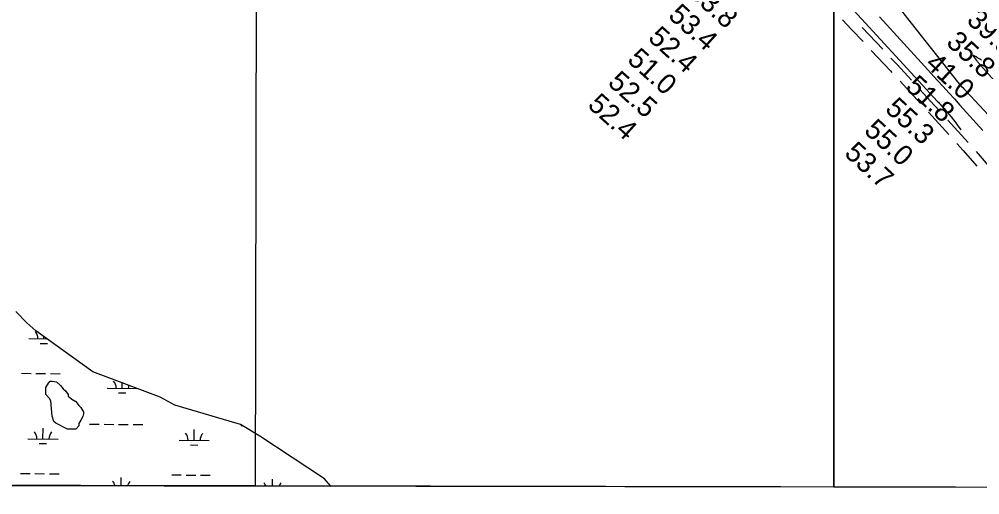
# Model space of a CAD drawing. Extents: x 3192986 to 3230865, y 867483 to 892886.
# Drawn here: x 3212086 to 3215275, y 872862 to 874442 of the extents above; entities that cross this region are included whole.
import ezdxf

# ---------------------------------------------------------------- set-up
doc = ezdxf.new("R2010")
doc.units = 0
for name, color, linetype in [('V-GRID-FRAM', 7, 'Continuous'), ('V-GRID-MAJR', 7, 'Continuous'), ('V-RIVR-RANG', 7, 'Continuous'), ('V-ROAD-CNTR', 7, 'Continuous'), ('V-SITE-VEGE', 7, 'Continuous'), ('V-TOPO-MAJR', 7, 'Continuous'), ('V-TOPO-MINR', 7, 'Continuous'), ('V-WETL-SWMP', 7, 'Continuous')]:
    doc.layers.add(name, color=color, linetype=linetype)

msp = doc.modelspace()

# ---------------------------------------------------------------- linework, layer by layer
at = {"layer": 'V-GRID-FRAM'}
msp.add_lwpolyline([(3197229, 891108.8), (3228580.6, 891049.6), (3228554.1, 872861.6), (3197186.7, 872920.9)], dxfattribs=at)
at = {"layer": 'V-GRID-MAJR'}
msp.add_spline([(3212870.4, 872891.2), (3212881.9, 878950.4), (3212893.3, 885013.1), (3212904.8, 891075.8), (3212904.8, 891079.2)], degree=3, dxfattribs=at)
at = {"layer": 'V-ROAD-CNTR'}
for p, q in [((3214884.2, 874414.7), (3214952.6, 874341.8)), ((3215010.2, 874235.9), (3215077.9, 874162.2)), ((3215104.9, 874132.7), (3215171.9, 874058.5)), ((3215169.2, 874106.2), (3215236.3, 874032.1)), ((3215262.6, 874001.9), (3215328, 873926.3))]:
    msp.add_line(p, q, dxfattribs=at)
for points in [[(3214818.7, 874440.1), (3214849.6, 874407.7), (3214887.4, 874367.4)], [(3214914.8, 874338.3), (3214978.3, 874270.7), (3214983.2, 874265.3)], [(3214980, 874312.6), (3215000.3, 874291.1), (3215047.9, 874239.2)], [(3215074.9, 874209.7), (3215125.1, 874155.1), (3215142.4, 874135.9)], [(3215198.8, 874028.9), (3215220.1, 874005.3), (3215264.7, 873953.7)]]:
    msp.add_lwpolyline(points, dxfattribs=at)
at = {"layer": 'V-SITE-VEGE'}
for p, q in [((3214790, 875079.8), (3214790, 872887.6)), ((3214790, 872887.6), (3214790, 875079.8)), ((3212174, 873218.1), (3212182.6, 873232.9)), ((3212182.6, 873232.9), (3212189, 873239.2)), ((3212189, 873239.2), (3212195.3, 873239.2)), ((3212195.3, 873239.2), (3212210.1, 873237.1)), ((3212210.1, 873237.1), (3212222.8, 873224.3)), ((3212174, 873194.7), (3212174, 873218.1)), ((3212222.8, 873224.3), (3212231.3, 873213.7)), ((3212231.3, 873213.7), (3212239.8, 873207.3)), ((3212239.8, 873207.3), (3212248.2, 873194.5)), ((3212186.7, 873182), (3212174, 873194.7)), ((3212190.9, 873173.5), (3212186.7, 873182)), ((3212195, 873122.6), (3212190.9, 873173.5)), ((3212248.2, 873194.5), (3212248.2, 873188.2)), ((3212248.2, 873188.2), (3212252.4, 873186)), ((3212252.4, 873186), (3212260.9, 873179.6)), ((3212260.9, 873179.6), (3212273.6, 873171.1)), ((3212273.6, 873171.1), (3212284.2, 873158.4)), ((3212284.2, 873158.4), (3212290.5, 873152)), ((3212290.5, 873152), (3212298.9, 873137.1)), ((3212298.9, 873137.1), (3212298.9, 873130.8)), ((3212201.3, 873105.6), (3212195, 873122.6)), ((3212207.6, 873099.2), (3212201.3, 873105.6)), ((3212290.4, 873109.6), (3212284, 873099)), ((3212296.8, 873122.3), (3212290.4, 873109.6)), ((3212298.9, 873130.8), (3212296.8, 873122.3)), ((3212245.8, 873080), (3212207.6, 873099.2)), ((3212273.3, 873079.9), (3212245.8, 873080)), ((3212284, 873090.5), (3212273.3, 873079.9)), ((3212284, 873099), (3212284, 873090.5)), ((3211583.3, 872893.7), (3214790, 872887.6)), ((3214790, 872887.6), (3216848.6, 872883.7))]:
    msp.add_line(p, q, dxfattribs=at)
at = {"layer": 'V-TOPO-MAJR'}
msp.add_lwpolyline([(3215280.9, 874306), (3215274.9, 874309.5), (3215268.9, 874313), (3215263, 874316.5), (3215254.6, 874321.6), (3215253.7, 874321.7), (3215253.1, 874321.5), (3215252.9, 874320.9), (3215252.8, 874320), (3215254.8, 874316.5), (3215257.2, 874313.2), (3215264.5, 874304.3), (3215267.2, 874301.1), (3215268.6, 874299.5), (3215270, 874297.9), (3215545.1, 873988.1)], dxfattribs=at)
at = {"layer": 'V-TOPO-MINR'}
for points in [[(3214819.5, 874512.8), (3215134.8, 874168.8), (3215137.5, 874165.8), (3215140.2, 874162.8), (3215143, 874159.8), (3215145.7, 874156.8), (3215156.4, 874144.8), (3215164.4, 874135.7), (3215172.2, 874126.5), (3215179.9, 874117.1), (3215187.4, 874107.6), (3215187.7, 874107.3), (3215195.1, 874097.6), (3215202.4, 874087.8), (3215209.6, 874077.8), (3215212.3, 874073.9)], [(3214995.1, 874495.6), (3215047, 874429.3), (3215201.4, 874233.5), (3215203.2, 874231.3), (3215205.9, 874228.1), (3215208.8, 874224.9), (3215214.5, 874218.8), (3215218.3, 874214.7), (3215222.1, 874210.6), (3215225.9, 874206.5), (3215229.7, 874202.4), (3215612.9, 873790.4)], [(3214942.5, 874449.5), (3214988.3, 874399), (3215034.2, 874348.6), (3215080.2, 874298.2), (3215134.9, 874238.3), (3215153.5, 874217.9), (3215172, 874197.5), (3215190.5, 874177), (3215209, 874156.5), (3215284.7, 874072.3)]]:
    msp.add_lwpolyline(points, dxfattribs=at)
at = {"layer": 'V-WETL-SWMP'}
for p, q in [((3212111.2, 873432.7), (3212074.6, 873471.1)), ((3212140.8, 873406.1), (3212111.2, 873432.7)), ((3212330.1, 873269.7), (3212140.8, 873406.1)), ((3212167.9, 873379.9), (3212167.9, 873386.5)), ((3212117.9, 873380.4), (3212177.2, 873379.9)), ((3212155.7, 873364.6), (3212179.7, 873364.4)), ((3212093.3, 873265.2), (3212125.3, 873264.9)), ((3212141.3, 873264.8), (3212173.3, 873264.5)), ((3212189.3, 873264.3), (3212221.3, 873264)), ((3212548.4, 873187.9), (3212330.1, 873269.7)), ((3212174, 873218.1), (3212182.6, 873232.9)), ((3212182.6, 873232.9), (3212188.9, 873239.2)), ((3212188.9, 873239.2), (3212195.3, 873239.2)), ((3212195.3, 873239.2), (3212210.1, 873237)), ((3212210.1, 873237), (3212222.8, 873224.3)), ((3212427.7, 873215.5), (3212427.9, 873233.1)), ((3212174, 873194.7), (3212174, 873218.1)), ((3212222.8, 873224.3), (3212231.3, 873213.7)), ((3212231.3, 873213.7), (3212239.8, 873207.3)), ((3212239.8, 873207.3), (3212248.2, 873194.5)), ((3212377.7, 873216), (3212476, 873215.1)), ((3212415.6, 873200.2), (3212439.6, 873200)), ((3212186.7, 873182), (3212174, 873194.7)), ((3212190.9, 873173.5), (3212186.7, 873182)), ((3212195, 873122.6), (3212190.9, 873173.5)), ((3212248.2, 873194.5), (3212248.2, 873188.2)), ((3212248.2, 873188.2), (3212252.4, 873186)), ((3212252.4, 873186), (3212260.9, 873179.6)), ((3212260.9, 873179.6), (3212273.6, 873171.1)), ((3212273.6, 873171.1), (3212284.1, 873158.4)), ((3212553.9, 873185.6), (3212548.4, 873187.9)), ((3212603, 873159.7), (3212553.9, 873185.6)), ((3212284.1, 873158.4), (3212290.5, 873152)), ((3212290.5, 873152), (3212298.9, 873137.1)), ((3212298.9, 873137.1), (3212298.9, 873130.8)), ((3212820.9, 873095.5), (3212603, 873159.7)), ((3212201.3, 873105.6), (3212195, 873122.6)), ((3212207.6, 873099.2), (3212201.3, 873105.6)), ((3212290.4, 873109.6), (3212284, 873099)), ((3212296.8, 873122.3), (3212290.4, 873109.6)), ((3212298.9, 873130.8), (3212296.8, 873122.3)), ((3212164.6, 873047.3), (3212165, 873083.3)), ((3212245.8, 873080), (3212207.6, 873099.2)), ((3212273.3, 873079.9), (3212245.8, 873080)), ((3212284, 873090.5), (3212273.3, 873079.9)), ((3212284, 873099), (3212284, 873090.5)), ((3212319.7, 873096.5), (3212351.7, 873096.2)), ((3212367.7, 873096), (3212399.7, 873095.7)), ((3212415.7, 873095.6), (3212447.7, 873095.3)), ((3212463.7, 873095.1), (3212495.7, 873094.8)), ((3212666.5, 873042.4), (3212666.9, 873078.4)), ((3212884.4, 873056.1), (3212820.9, 873095.5)), ((3212821.6, 873091.6), (3212827.3, 873091.6)), ((3212114.6, 873047.8), (3212214.6, 873046.8)), ((3212616.5, 873042.9), (3212716.5, 873041.9)), ((3213099.2, 872914.9), (3212884.4, 873056.1)), ((3212152.5, 873032), (3212176.5, 873031.7)), ((3212654.3, 873027.1), (3212678.3, 873026.8)), ((3212090.1, 872932.6), (3212122.1, 872932.3)), ((3212138.1, 872932.1), (3212170.1, 872931.8)), ((3212186.1, 872931.6), (3212218.1, 872931.3)), ((3212424.5, 872892.1), (3212424.8, 872918.9)), ((3212592, 872927.7), (3212624, 872927.4)), ((3212640, 872927.2), (3212672, 872926.9)), ((3212688, 872926.7), (3212720, 872926.4)), ((3212926.5, 872891.1), (3212926.7, 872914)), ((3213119.9, 872890.8), (3213099.2, 872914.9)), ((3211583.3, 872893.7), (3213119.9, 872890.8))]:
    msp.add_line(p, q, dxfattribs=at)
for centre, start, end in [((3212112.6, 873381), 358.6685, 40.2121), ((3212372.5, 873216.6), 358.6685, 40.2121), ((3212483, 873215.5), 164.0455, 180.2121), ((3212109.4, 873048.3), 358.6685, 40.2121), ((3212219.9, 873047.2), 138.6685, 180.2121), ((3212611.3, 873043.4), 358.6685, 40.2121), ((3212721.7, 873042.3), 138.6685, 180.2121), ((3212369.2, 872883.9), 13.4724, 40.2121), ((3212479.7, 872882.8), 138.6685, 164.8507), ((3212871.1, 872879), 20.1955, 40.2121), ((3212981.6, 872877.9), 138.6685, 158.0715)]:
    msp.add_arc(centre, 35.2, start, end, dxfattribs=at)

# ---------------------------------------------------------------- texts
at = {"layer": 'V-RIVR-RANG'}
for s, rotation, p in [('53.8', 317.8783, (3214304.1, 874523.9)), ('53.4', 317.8783, (3214237.2, 874449.5)), ('39.8', 317.2883, (3215227.8, 874433.7)), ('52.4', 317.8783, (3214170.3, 874375.2)), ('35.8', 317.2883, (3215160.1, 874360.1)), ('51.0', 317.8783, (3214101.3, 874302.8)), ('41.0', 317.2883, (3215090.3, 874288.4)), ('52.5', 317.8783, (3214036.6, 874226.5)), ('51.8', 317.2883, (3215024.8, 874212.8)), ('52.4', 317.8783, (3213969.7, 874152.2)), ('55.3', 317.2883, (3214957.2, 874139.1)), ('55.0', 317.2883, (3214887.4, 874067.5)), ('53.7', 317.2883, (3214821.9, 873991.8))]:
    msp.add_text(s, height=67, rotation=rotation, dxfattribs=at).set_placement(p)

doc.saveas('drawing.dxf')
